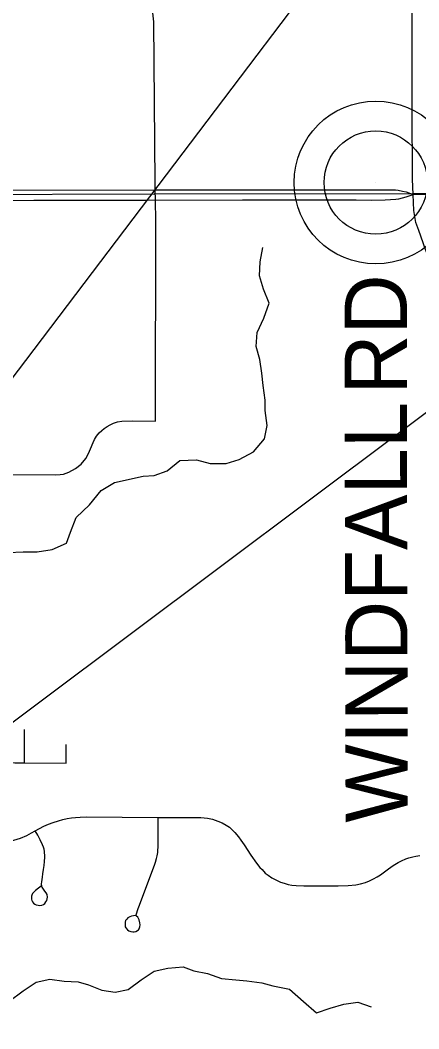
# Model space of a CAD drawing. Extents: x 0 to 34, y 0 to 22.
# Drawn here: x 6.5522 to 6.7341, y 15.2602 to 15.7208 of the extents above; entities that cross this region are included whole.
import ezdxf

# ---------------------------------------------------------------- set-up
doc = ezdxf.new("R2010")
doc.units = 0
for name, color, linetype in [('GM_X_County_Road', 7, 'Continuous'), ('GM_X_County_Road_Text', 7, 'Continuous'), ('GM_X_Minor_River', 7, 'Continuous'), ('GM_X_Rail_Line_Text', 7, 'Continuous'), ('GM_X_State_Route', 7, 'Continuous'), ('GM_X_Township', 7, 'Continuous'), ('GM_X_Township_Road', 7, 'Continuous'), ('GM_X_Unincorporated', 7, 'Continuous'), ('GM_X_Unincorporated_Location', 7, 'Continuous'), ('SH_Text', 7, 'Continuous')]:
    doc.layers.add(name, color=color, linetype=linetype)

msp = doc.modelspace()

# ---------------------------------------------------------------- linework, layer by layer
at = {"layer": 'GM_X_County_Road'}
for points in [[(6.7315, 15.64118), (6.73116, 15.64812), (6.73111, 15.68067), (6.73109, 15.75102), (6.73116, 15.84114), (6.73109, 15.85501), (6.73102, 15.86955), (6.73087, 15.89752), (6.7308, 15.91014), (6.73074, 15.92283), (6.7306, 15.94807), (6.73054, 15.95274), (6.73064, 16.00375), (6.73075, 16.03202), (6.73084, 16.05418), (6.73091, 16.07125), (6.73101, 16.09534), (6.73057, 16.31882)], [(6.74086, 15.12664), (6.7409, 15.14919), (6.74086, 15.20128), (6.74073, 15.25553), (6.74077, 15.33951), (6.74098, 15.38369), (6.74104, 15.47237), (6.74087, 15.50739), (6.74098, 15.59158), (6.7409, 15.60127), (6.7405, 15.60514), (6.74, 15.60791), (6.7389, 15.61142), (6.73708, 15.61604), (6.73407, 15.62478), (6.73268, 15.62838), (6.7318, 15.6339), (6.7315, 15.64118)]]:
    msp.add_lwpolyline(points, dxfattribs=at)
at = {"layer": 'GM_X_Minor_River'}
for points in [[(6.54681, 15.47767), (6.55361, 15.47798), (6.56004, 15.47791), (6.56683, 15.47897), (6.5734, 15.48193), (6.57521, 15.4869), (6.57774, 15.49359), (6.58387, 15.49938), (6.58924, 15.50593), (6.59523, 15.50964), (6.60842, 15.51253), (6.61333, 15.5128), (6.61935, 15.515), (6.62513, 15.51965), (6.63269, 15.51997), (6.63896, 15.51837), (6.64614, 15.51831), (6.65216, 15.52012), (6.65872, 15.52365), (6.66372, 15.52962), (6.66494, 15.53572), (6.66406, 15.54253), (6.66398, 15.54727), (6.66311, 15.5539), (6.66244, 15.55958), (6.66157, 15.56583), (6.65996, 15.57168), (6.66041, 15.57814), (6.66332, 15.58464), (6.66585, 15.59152), (6.66328, 15.59792), (6.66147, 15.60396), (6.66174, 15.61042), (6.66294, 15.61689)], [(6.54701, 15.27257), (6.55355, 15.27743), (6.55953, 15.28152), (6.56574, 15.28277), (6.57238, 15.28193), (6.57862, 15.28166), (6.58338, 15.28023), (6.58947, 15.27787), (6.59554, 15.27684), (6.60157, 15.27808), (6.60736, 15.28255), (6.61334, 15.28645), (6.61956, 15.28788), (6.62655, 15.28839), (6.63149, 15.28657), (6.63776, 15.28536), (6.64404, 15.28319), (6.65067, 15.28255), (6.65559, 15.28206), (6.66242, 15.28123), (6.66755, 15.27981), (6.67514, 15.27823), (6.68148, 15.27265), (6.68743, 15.26744), (6.69364, 15.26964), (6.69985, 15.27146), (6.70626, 15.27233), (6.71235, 15.27016)]]:
    msp.add_lwpolyline(points, dxfattribs=at)
at = {"layer": 'GM_X_Rail_Line_Text'}
msp.add_lwpolyline([(6.74627, 14.37116), (6.74201, 15.01654), (6.74144, 15.02092), (6.73934, 15.12764), (6.74001, 15.34907), (6.73918, 15.60382), (6.74001, 15.64147), (6.73142, 15.64139), (6.61338, 15.64137), (6.52036, 15.64103), (6.49563, 15.64107), (6.48595, 15.64093), (6.45516, 15.64069), (6.41795, 15.64046), (6.33251, 15.63938), (6.29968, 15.63934), (6.24955, 15.63838), (6.24231, 15.63821), (6.14973, 15.63585), (6.04406, 15.63962), (6.04095, 15.63985), (5.15815, 15.63216)], dxfattribs=at)
at = {"layer": 'GM_X_State_Route'}
for points in [[(6.5205, 15.6432), (6.61384, 15.64323), (6.72348, 15.64327), (6.72462, 15.64317), (6.72662, 15.64274), (6.72826, 15.64233), (6.7315, 15.64118)], [(6.7315, 15.64118), (6.83031, 15.6421), (6.87367, 15.64258), (6.90074, 15.64288), (6.91677, 15.64305), (6.93741, 15.64326), (6.95154, 15.6434), (6.98289, 15.64388)], [(6.5205, 15.63832), (6.5352, 15.63835), (6.54241, 15.6384), (6.55843, 15.63853), (6.58765, 15.63859), (6.6097, 15.63864)], [(6.6097, 15.63864), (6.6112, 15.63865), (6.61395, 15.63856), (6.65369, 15.63874), (6.67934, 15.6388), (6.70553, 15.63875), (6.71249, 15.63864), (6.71873, 15.6388), (6.72357, 15.63896), (6.72492, 15.63911), (6.72829, 15.64008), (6.7315, 15.64118)]]:
    msp.add_lwpolyline(points, dxfattribs=at)
at = {"layer": 'GM_X_Township'}
msp.add_lwpolyline([(6.72576, 17.34372), (6.73112, 16.77245), (6.7311, 16.53864), (6.73111, 16.53754), (6.73161, 16.49675), (6.73164, 16.49443), (6.7317, 16.48075), (6.73239, 16.31915), (6.74001, 15.64147), (6.73142, 15.64139), (6.61338, 15.64137), (6.52036, 15.64103), (6.49563, 15.64107), (6.48595, 15.64093), (6.45516, 15.64069), (6.41795, 15.64046), (6.33251, 15.63938), (6.29968, 15.63934), (6.24955, 15.63838), (6.24231, 15.63821), (6.14973, 15.63585), (6.04406, 15.63962), (6.04095, 15.63985), (5.15815, 15.63216)], dxfattribs=at)
at = {"layer": 'GM_X_Township_Road'}
for p, q in [((6.55421, 15.38167), (6.55428, 15.39682)), ((6.57329, 15.38154), (6.57329, 15.39003))]:
    msp.add_line(p, q, dxfattribs=at)
for points in [[(6.61395, 15.63856), (6.61384, 15.64323), (6.61377, 15.64648), (6.61323, 15.72008), (6.61278, 15.72414)], [(6.61394, 15.53768), (6.6141, 15.62911), (6.61395, 15.63856)], [(6.53482, 15.5133), (6.56843, 15.51315), (6.57052, 15.51327), (6.57199, 15.5135), (6.57439, 15.51429), (6.57745, 15.51602), (6.58004, 15.51798), (6.58215, 15.52065), (6.58341, 15.52293), (6.58435, 15.52496), (6.58553, 15.52795), (6.58616, 15.52928), (6.5871, 15.53085), (6.5882, 15.53227), (6.58946, 15.53344), (6.59055, 15.53431), (6.59197, 15.53525), (6.59322, 15.53603), (6.59487, 15.53674), (6.5966, 15.53729), (6.59864, 15.5376), (6.60327, 15.53784), (6.61394, 15.53768)], [(6.54567, 15.38197), (6.54627, 15.38193), (6.5498, 15.38167), (6.55421, 15.38167), (6.57329, 15.38154)], [(6.55907, 15.35062), (6.5631, 15.35269), (6.56523, 15.35362), (6.56724, 15.35436), (6.56966, 15.35517), (6.57167, 15.35568), (6.57374, 15.35614), (6.57564, 15.35643), (6.57754, 15.35666), (6.57966, 15.35683), (6.58231, 15.35689), (6.61516, 15.35669), (6.63112, 15.35673), (6.63466, 15.35669), (6.63775, 15.35636), (6.64003, 15.35585), (6.64238, 15.35504), (6.64435, 15.35417), (6.64624, 15.35315), (6.64771, 15.35221), (6.64908, 15.35092), (6.65018, 15.3498), (6.65186, 15.34778), (6.65296, 15.34626), (6.65442, 15.34422), (6.6575, 15.33952), (6.66007, 15.33576), (6.66162, 15.3339), (6.66257, 15.33284), (6.66407, 15.33131), (6.66533, 15.33033), (6.66704, 15.3291), (6.66889, 15.32818), (6.67093, 15.32717), (6.67269, 15.32661), (6.67448, 15.32609), (6.67622, 15.32582), (6.67813, 15.3256), (6.6816, 15.32552), (6.68513, 15.32545), (6.69738, 15.32538), (6.70188, 15.3256), (6.70535, 15.32593), (6.70743, 15.32633), (6.70978, 15.32705), (6.71155, 15.3277), (6.71342, 15.32862), (6.71513, 15.32955), (6.71662, 15.33053), (6.71843, 15.33186), (6.72031, 15.33322), (6.72238, 15.33478), (6.72474, 15.33613), (6.72625, 15.33692), (6.72812, 15.33773), (6.72961, 15.33826), (6.73134, 15.33871), (6.73269, 15.33904), (6.73452, 15.33935)], [(6.60481, 15.31185), (6.60305, 15.31154), (6.60222, 15.31124), (6.60135, 15.31077), (6.60082, 15.31019), (6.60032, 15.30958), (6.60015, 15.3089), (6.60007, 15.30817), (6.60021, 15.30678), (6.60043, 15.30622), (6.60116, 15.30543), (6.60177, 15.30487), (6.60278, 15.30454), (6.60357, 15.30442), (6.60429, 15.30448), (6.60497, 15.30465), (6.60575, 15.30498), (6.60625, 15.30538), (6.60659, 15.30588), (6.60687, 15.30672), (6.60693, 15.30762), (6.60687, 15.30862), (6.6065, 15.30986), (6.60587, 15.31108), (6.60528, 15.3116), (6.60516, 15.31175), (6.60508, 15.31185), (6.60508, 15.31197), (6.60516, 15.31228), (6.60609, 15.31507), (6.60639, 15.31586), (6.61354, 15.33495), (6.61394, 15.33628), (6.61443, 15.33792), (6.61477, 15.33916), (6.61499, 15.34061), (6.61511, 15.34179), (6.61522, 15.34308), (6.61516, 15.35669)], [(6.52448, 15.34845), (6.52652, 15.34758), (6.52836, 15.34689), (6.53005, 15.34633), (6.53184, 15.34584), (6.53423, 15.34533), (6.5367, 15.34504), (6.54003, 15.34487), (6.54297, 15.34504), (6.54584, 15.3455), (6.54941, 15.34631), (6.55234, 15.34729), (6.55522, 15.3485), (6.55741, 15.34964), (6.55907, 15.35062)], [(6.56174, 15.32524), (6.56066, 15.32441), (6.55918, 15.32326), (6.55846, 15.32259), (6.55788, 15.32192), (6.55759, 15.32125), (6.55743, 15.32066), (6.55738, 15.32003), (6.55747, 15.3194), (6.55761, 15.31882), (6.55788, 15.31814), (6.55828, 15.31761), (6.55891, 15.31707), (6.55954, 15.31675), (6.56038, 15.31656), (6.56111, 15.31649), (6.56214, 15.31667), (6.56295, 15.31698), (6.56349, 15.31743), (6.56398, 15.31814), (6.56434, 15.31882), (6.56457, 15.31949), (6.5647, 15.32021), (6.56448, 15.32156), (6.56407, 15.32228), (6.56353, 15.32299), (6.56256, 15.32435), (6.56228, 15.32483), (6.56205, 15.32546), (6.56201, 15.32586), (6.56196, 15.32632), (6.56207, 15.32724), (6.5624, 15.32948), (6.56263, 15.33098), (6.56291, 15.33296), (6.56317, 15.33475), (6.5634, 15.33651), (6.56353, 15.33848), (6.56349, 15.33951), (6.5634, 15.34054), (6.56332, 15.34108), (6.56313, 15.34221), (6.56283, 15.34318), (6.56248, 15.3442), (6.56138, 15.34652), (6.5603, 15.34858), (6.55907, 15.35062)]]:
    msp.add_lwpolyline(points, dxfattribs=at)
at = {"layer": 'GM_X_Unincorporated'}
for radius in [0.0372, 0.02358]:
    msp.add_circle((6.71446, 15.64663), radius, dxfattribs=at)
at = {"layer": 'GM_X_Unincorporated_Location'}
msp.add_line((6.71446, 15.64663), (6.71446, 15.64663), dxfattribs=at)
at = {"layer": 'SH_Text'}
msp.add_lwpolyline([(7.05444, 15.77941), (6.27322, 15.19343), (7.05444, 16.22573)], close=True, dxfattribs=at)

# ---------------------------------------------------------------- texts
at = {"layer": 'GM_X_County_Road_Text'}
for s, rotation, p in [('RD', 90, (6.72869, 15.54979)), ('WINDFALL', 90.1317, (6.7291, 15.35435))]:
    msp.add_text(s, height=0.028409, rotation=rotation, dxfattribs=at).set_placement(p)

doc.saveas('drawing.dxf')
